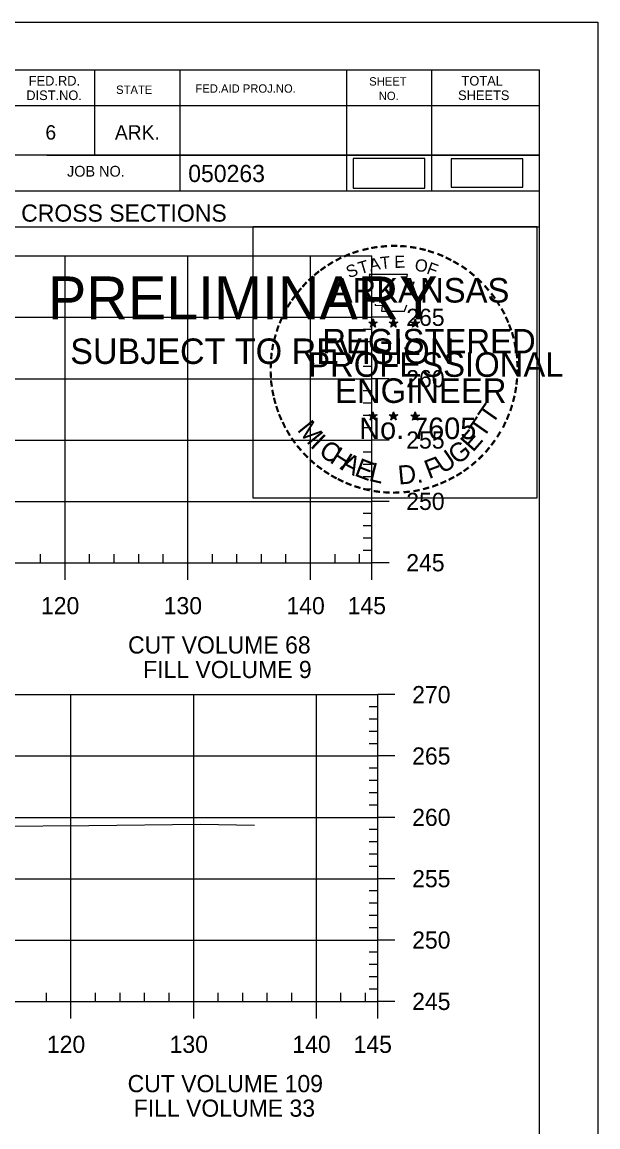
# Model space of a CAD drawing. Extents: x 1365647 to 1367999, y 387113 to 400173.
# Drawn here: x 1366793.8 to 1366840.7, y 387249 to 387339.1 of the extents above; entities that cross this region are included whole.
import ezdxf

# ---------------------------------------------------------------- set-up
doc = ezdxf.new("R2010")
doc.units = 0
for name, color, linetype in [('R_Axis', 7, 'Continuous'), ('R_Axis Annot', 7, 'Continuous'), ('R_Border', 7, 'Continuous'), ('R_Border PE', 7, 'Continuous'), ('R_Border Prem', 7, 'Continuous'), ('R_Detour', 7, 'Continuous'), ('R_Exist Surface', 7, 'Continuous'), ('R_Grid', 7, 'Continuous'), ('R_No Plot', 7, 'Continuous')]:
    doc.layers.add(name, color=color, linetype=linetype)

msp = doc.modelspace()

# ---------------------------------------------------------------- linework, layer by layer
at = {"layer": 'R_Axis'}
for p, q in [((1366822.318, 387295.008), (1366822.318, 387315.008)), ((1366823.718, 387315.008), (1366822.318, 387315.008)), ((1366822.318, 387314.008), (1366821.618, 387314.008)), ((1366822.318, 387313.008), (1366821.618, 387313.008)), ((1366822.318, 387312.008), (1366821.618, 387312.008)), ((1366822.318, 387311.008), (1366821.618, 387311.008)), ((1366823.718, 387310.008), (1366822.318, 387310.008)), ((1366822.318, 387309.008), (1366821.618, 387309.008)), ((1366822.318, 387308.008), (1366821.618, 387308.008)), ((1366822.318, 387307.008), (1366821.618, 387307.008)), ((1366822.318, 387306.008), (1366821.618, 387306.008)), ((1366823.718, 387305.008), (1366822.318, 387305.008)), ((1366822.318, 387304.008), (1366821.618, 387304.008)), ((1366822.318, 387303.008), (1366821.618, 387303.008)), ((1366822.318, 387302.008), (1366821.618, 387302.008)), ((1366822.318, 387301.008), (1366821.618, 387301.008)), ((1366823.718, 387300.008), (1366822.318, 387300.008)), ((1366822.318, 387299.008), (1366821.618, 387299.008)), ((1366822.318, 387298.008), (1366821.618, 387298.008)), ((1366822.318, 387297.008), (1366821.618, 387297.008)), ((1366795.318, 387295.008), (1366795.318, 387295.708)), ((1366799.318, 387295.008), (1366799.318, 387295.708)), ((1366801.318, 387295.008), (1366801.318, 387295.708)), ((1366803.318, 387295.008), (1366803.318, 387295.708)), ((1366805.318, 387295.008), (1366805.318, 387295.708)), ((1366809.318, 387295.008), (1366809.318, 387295.708)), ((1366811.318, 387295.008), (1366811.318, 387295.708)), ((1366813.318, 387295.008), (1366813.318, 387295.708)), ((1366815.318, 387295.008), (1366815.318, 387295.708)), ((1366819.318, 387295.008), (1366819.318, 387295.708)), ((1366821.318, 387295.008), (1366821.318, 387295.708)), ((1366822.318, 387296.008), (1366821.618, 387296.008)), ((1366532.318, 387295.008), (1366822.318, 387295.008)), ((1366797.318, 387293.608), (1366797.318, 387295.008)), ((1366807.318, 387293.608), (1366807.318, 387295.008)), ((1366817.318, 387293.608), (1366817.318, 387295.008)), ((1366822.318, 387293.608), (1366822.318, 387295.008)), ((1366823.718, 387295.008), (1366822.318, 387295.008)), ((1366822.799, 387259.257), (1366822.799, 387284.257)), ((1366824.199, 387284.257), (1366822.799, 387284.257)), ((1366822.799, 387283.257), (1366822.099, 387283.257)), ((1366822.799, 387282.257), (1366822.099, 387282.257)), ((1366822.799, 387281.257), (1366822.099, 387281.257)), ((1366822.799, 387280.257), (1366822.099, 387280.257)), ((1366824.199, 387279.257), (1366822.799, 387279.257)), ((1366822.799, 387278.257), (1366822.099, 387278.257)), ((1366822.799, 387277.257), (1366822.099, 387277.257)), ((1366822.799, 387276.257), (1366822.099, 387276.257)), ((1366822.799, 387275.257), (1366822.099, 387275.257)), ((1366824.199, 387274.257), (1366822.799, 387274.257)), ((1366822.799, 387273.257), (1366822.099, 387273.257)), ((1366822.799, 387272.257), (1366822.099, 387272.257)), ((1366822.799, 387271.257), (1366822.099, 387271.257)), ((1366822.799, 387270.257), (1366822.099, 387270.257)), ((1366824.199, 387269.257), (1366822.799, 387269.257)), ((1366822.799, 387268.257), (1366822.099, 387268.257)), ((1366822.799, 387267.257), (1366822.099, 387267.257)), ((1366822.799, 387266.257), (1366822.099, 387266.257)), ((1366822.799, 387265.257), (1366822.099, 387265.257)), ((1366824.199, 387264.257), (1366822.799, 387264.257)), ((1366822.799, 387263.257), (1366822.099, 387263.257)), ((1366822.799, 387262.257), (1366822.099, 387262.257)), ((1366822.799, 387261.257), (1366822.099, 387261.257)), ((1366822.799, 387260.257), (1366822.099, 387260.257)), ((1366795.799, 387259.257), (1366795.799, 387259.957)), ((1366799.799, 387259.257), (1366799.799, 387259.957)), ((1366801.799, 387259.257), (1366801.799, 387259.957)), ((1366803.799, 387259.257), (1366803.799, 387259.957)), ((1366805.799, 387259.257), (1366805.799, 387259.957)), ((1366809.799, 387259.257), (1366809.799, 387259.957)), ((1366811.799, 387259.257), (1366811.799, 387259.957)), ((1366813.799, 387259.257), (1366813.799, 387259.957)), ((1366815.799, 387259.257), (1366815.799, 387259.957)), ((1366819.799, 387259.257), (1366819.799, 387259.957)), ((1366821.799, 387259.257), (1366821.799, 387259.957)), ((1366532.799, 387259.257), (1366822.799, 387259.257)), ((1366797.799, 387257.857), (1366797.799, 387259.257)), ((1366807.799, 387257.857), (1366807.799, 387259.257)), ((1366817.799, 387257.857), (1366817.799, 387259.257)), ((1366822.799, 387257.857), (1366822.799, 387259.257)), ((1366824.199, 387259.257), (1366822.799, 387259.257))]:
    msp.add_line(p, q, dxfattribs=at)
at = {"layer": 'R_Border'}
for p, q in [((1366519.799, 387335.174), (1366835.979, 387335.174)), ((1366799.719, 387335.174), (1366799.719, 387328.234)), ((1366806.659, 387335.174), (1366806.659, 387325.294)), ((1366820.239, 387335.174), (1366820.239, 387325.294)), ((1366827.179, 387335.174), (1366827.179, 387325.294)), ((1366835.979, 387129.714), (1366835.979, 387335.174)), ((1366835.979, 387332.254), (1366835.979, 387332.254)), ((1366835.979, 387332.234), (1366792.879, 387332.234)), ((1366835.979, 387328.234), (1366792.879, 387328.234)), ((1366795.839, 387328.234), (1366835.979, 387328.234)), ((1366835.979, 387325.294), (1366753.719, 387325.294)), ((1366792.879, 387322.374), (1366835.979, 387322.374))]:
    msp.add_line(p, q, dxfattribs=at)
at = {"layer": 'R_Border PE'}
for p, q in [((1366822.061, 387314.621), (1366822.41, 387314.51)), ((1366822.061, 387314.621), (1366822.314, 387314.576)), ((1366822.061, 387314.621), (1366822.298, 387314.499)), ((1366822.194, 387314.213), (1366822.41, 387314.51)), ((1366822.194, 387314.213), (1366822.32, 387314.457)), ((1366822.194, 387314.213), (1366822.408, 387314.43)), ((1366822.41, 387314.875), (1366822.369, 387314.623)), ((1366822.623, 387314.213), (1366822.408, 387314.427)), ((1366822.41, 387314.51), (1366822.41, 387314.875)), ((1366822.41, 387314.875), (1366822.459, 387314.625)), ((1366822.757, 387314.621), (1366822.41, 387314.51)), ((1366822.623, 387314.213), (1366822.41, 387314.51)), ((1366822.757, 387314.621), (1366822.471, 387314.572)), ((1366822.623, 387314.213), (1366822.486, 387314.504)), ((1366822.757, 387314.621), (1366822.553, 387314.519)), ((1366823.731, 387314.621), (1366824.08, 387314.51)), ((1366823.731, 387314.621), (1366823.984, 387314.576)), ((1366823.731, 387314.621), (1366823.968, 387314.499)), ((1366823.864, 387314.213), (1366824.08, 387314.51)), ((1366823.864, 387314.213), (1366823.99, 387314.457)), ((1366823.864, 387314.213), (1366824.078, 387314.43)), ((1366824.08, 387314.875), (1366824.039, 387314.623)), ((1366824.293, 387314.213), (1366824.078, 387314.427)), ((1366824.08, 387314.51), (1366824.08, 387314.875)), ((1366824.08, 387314.875), (1366824.129, 387314.625)), ((1366824.427, 387314.621), (1366824.08, 387314.51)), ((1366824.293, 387314.213), (1366824.08, 387314.51)), ((1366824.427, 387314.621), (1366824.141, 387314.572)), ((1366824.293, 387314.213), (1366824.156, 387314.504)), ((1366824.427, 387314.621), (1366824.223, 387314.519)), ((1366825.495, 387314.609), (1366825.844, 387314.498)), ((1366825.495, 387314.609), (1366825.748, 387314.564)), ((1366825.495, 387314.609), (1366825.732, 387314.487)), ((1366825.628, 387314.201), (1366825.844, 387314.498)), ((1366825.628, 387314.201), (1366825.754, 387314.445)), ((1366825.628, 387314.201), (1366825.842, 387314.418)), ((1366825.844, 387314.863), (1366825.803, 387314.611)), ((1366826.057, 387314.201), (1366825.842, 387314.415)), ((1366825.844, 387314.498), (1366825.844, 387314.863)), ((1366825.844, 387314.863), (1366825.893, 387314.613)), ((1366826.191, 387314.609), (1366825.844, 387314.498)), ((1366826.057, 387314.201), (1366825.844, 387314.498)), ((1366826.191, 387314.609), (1366825.905, 387314.56)), ((1366826.057, 387314.201), (1366825.92, 387314.492)), ((1366826.191, 387314.609), (1366825.987, 387314.507)), ((1366822.057, 387307.048), (1366822.406, 387306.937)), ((1366822.057, 387307.048), (1366822.31, 387307.003)), ((1366822.057, 387307.048), (1366822.294, 387306.926)), ((1366822.406, 387307.302), (1366822.365, 387307.05)), ((1366822.406, 387306.937), (1366822.406, 387307.302)), ((1366822.406, 387307.302), (1366822.455, 387307.052)), ((1366822.753, 387307.048), (1366822.406, 387306.937)), ((1366822.753, 387307.048), (1366822.467, 387306.999)), ((1366822.753, 387307.048), (1366822.549, 387306.946)), ((1366823.726, 387307.048), (1366824.075, 387306.937)), ((1366823.726, 387307.048), (1366823.979, 387307.003)), ((1366823.726, 387307.048), (1366823.963, 387306.926)), ((1366824.075, 387307.302), (1366824.034, 387307.05)), ((1366824.075, 387306.937), (1366824.075, 387307.302)), ((1366824.075, 387307.302), (1366824.124, 387307.052)), ((1366824.422, 387307.048), (1366824.075, 387306.937)), ((1366824.422, 387307.048), (1366824.136, 387306.999)), ((1366824.422, 387307.048), (1366824.218, 387306.946)), ((1366825.842, 387307.292), (1366825.801, 387307.04)), ((1366825.842, 387306.927), (1366825.842, 387307.292)), ((1366825.842, 387307.292), (1366825.891, 387307.042)), ((1366822.19, 387306.64), (1366822.406, 387306.937)), ((1366822.19, 387306.64), (1366822.316, 387306.884)), ((1366822.19, 387306.64), (1366822.404, 387306.857)), ((1366822.619, 387306.64), (1366822.404, 387306.854)), ((1366822.619, 387306.64), (1366822.406, 387306.937)), ((1366822.619, 387306.64), (1366822.482, 387306.931)), ((1366823.859, 387306.64), (1366824.075, 387306.937)), ((1366823.859, 387306.64), (1366823.985, 387306.884)), ((1366823.859, 387306.64), (1366824.073, 387306.857)), ((1366824.288, 387306.64), (1366824.073, 387306.854)), ((1366824.288, 387306.64), (1366824.075, 387306.937)), ((1366824.288, 387306.64), (1366824.151, 387306.931)), ((1366825.493, 387307.038), (1366825.842, 387306.927)), ((1366825.493, 387307.038), (1366825.746, 387306.993)), ((1366825.493, 387307.038), (1366825.73, 387306.916)), ((1366825.626, 387306.63), (1366825.842, 387306.927)), ((1366825.626, 387306.63), (1366825.752, 387306.874)), ((1366825.626, 387306.63), (1366825.84, 387306.847)), ((1366826.055, 387306.63), (1366825.84, 387306.844)), ((1366826.189, 387307.038), (1366825.842, 387306.927)), ((1366826.055, 387306.63), (1366825.842, 387306.927)), ((1366826.189, 387307.038), (1366825.903, 387306.989)), ((1366826.055, 387306.63), (1366825.918, 387306.921)), ((1366826.189, 387307.038), (1366825.985, 387306.936))]:
    msp.add_line(p, q, dxfattribs=at)
for points in [[(1366822.102, 387318.499), (1366822.371, 387317.672)], [(1366825.613, 387317.577), (1366825.755, 387317.861), (1366825.07, 387317.837), (1366825.218, 387318.499), (1366822.102, 387318.499)], [(1366822.594, 387316.076), (1366822.594, 387315.989), (1366823.157, 387315.97), (1366823.103, 387315.497), (1366824.973, 387315.497), (1366825.174, 387316.033)], [(1366822.41, 387314.875), (1366822.623, 387314.213), (1366822.061, 387314.621), (1366822.757, 387314.621), (1366822.194, 387314.213), (1366822.41, 387314.875)], [(1366824.08, 387314.875), (1366824.293, 387314.213), (1366823.731, 387314.621), (1366824.427, 387314.621), (1366823.864, 387314.213), (1366824.08, 387314.875)], [(1366825.844, 387314.863), (1366826.057, 387314.201), (1366825.495, 387314.609), (1366826.191, 387314.609), (1366825.628, 387314.201), (1366825.844, 387314.863)], [(1366822.406, 387307.302), (1366822.619, 387306.64), (1366822.057, 387307.048), (1366822.753, 387307.048), (1366822.19, 387306.64), (1366822.406, 387307.302)], [(1366824.075, 387307.302), (1366824.288, 387306.64), (1366823.726, 387307.048), (1366824.422, 387307.048), (1366823.859, 387306.64), (1366824.075, 387307.302)], [(1366825.842, 387307.292), (1366826.055, 387306.63), (1366825.493, 387307.038), (1366826.189, 387307.038), (1366825.626, 387306.63), (1366825.842, 387307.292)]]:
    msp.add_lwpolyline(points, dxfattribs=at)
for centre, radius in [((1366822.409, 387314.509), 0.172), ((1366822.409, 387314.509), 0.145), ((1366822.409, 387314.509), 0.116), ((1366822.409, 387314.509), 0.0991), ((1366822.409, 387314.509), 0.0747), ((1366822.409, 387314.509), 0.0495), ((1366822.409, 387314.509), 0.0296), ((1366824.079, 387314.509), 0.172), ((1366824.079, 387314.509), 0.145), ((1366824.079, 387314.509), 0.116), ((1366824.079, 387314.509), 0.0991), ((1366824.079, 387314.509), 0.0747), ((1366824.079, 387314.509), 0.0495), ((1366824.079, 387314.509), 0.0296), ((1366825.843, 387314.497), 0.172), ((1366825.843, 387314.497), 0.145), ((1366825.843, 387314.497), 0.116), ((1366825.843, 387314.497), 0.0991), ((1366825.843, 387314.497), 0.0747), ((1366825.843, 387314.497), 0.0495), ((1366825.843, 387314.497), 0.0296), ((1366822.405, 387306.936), 0.172), ((1366822.405, 387306.936), 0.145), ((1366822.405, 387306.936), 0.116), ((1366824.074, 387306.936), 0.172), ((1366824.074, 387306.936), 0.145), ((1366824.074, 387306.936), 0.116), ((1366825.841, 387306.926), 0.172), ((1366825.841, 387306.926), 0.145), ((1366825.841, 387306.926), 0.116), ((1366822.405, 387306.936), 0.0991), ((1366822.405, 387306.936), 0.0747), ((1366822.405, 387306.936), 0.0495), ((1366822.405, 387306.936), 0.0296), ((1366824.074, 387306.936), 0.0991), ((1366824.074, 387306.936), 0.0747), ((1366824.074, 387306.936), 0.0495), ((1366824.074, 387306.936), 0.0296), ((1366825.841, 387306.926), 0.0991), ((1366825.841, 387306.926), 0.0747), ((1366825.841, 387306.926), 0.0495), ((1366825.841, 387306.926), 0.0296)]:
    msp.add_circle(centre, radius, dxfattribs=at)
at = {"layer": 'R_Detour'}
for points in [[(1366820.802, 387325.534), (1366826.635, 387325.534), (1366826.635, 387327.964), (1366820.802, 387327.964)], [(1366828.783, 387325.616), (1366834.616, 387325.616), (1366834.616, 387327.927), (1366828.783, 387327.927)]]:
    msp.add_lwpolyline(points, close=True, dxfattribs=at)
at = {"layer": 'R_Exist Surface'}
msp.add_lwpolyline([(1366737.475, 387273.195), (1366752.863, 387273.328), (1366758.504, 387273.287), (1366767.494, 387273.351), (1366775.658, 387273.408), (1366783.591, 387273.488), (1366791.763, 387273.548), (1366799.254, 387273.602), (1366808.367, 387273.694), (1366812.765, 387273.618)], dxfattribs=at)
at = {"layer": 'R_Grid'}
for p, q in [((1366532.318, 387320.008), (1366822.318, 387320.008)), ((1366797.318, 387295.008), (1366797.318, 387320.008)), ((1366807.318, 387295.008), (1366807.318, 387320.008)), ((1366817.318, 387295.008), (1366817.318, 387320.008)), ((1366822.318, 387295.008), (1366822.318, 387320.008)), ((1366532.318, 387315.008), (1366822.318, 387315.008)), ((1366532.318, 387310.008), (1366822.318, 387310.008)), ((1366532.318, 387305.008), (1366822.318, 387305.008)), ((1366532.318, 387300.008), (1366822.318, 387300.008)), ((1366532.318, 387295.008), (1366822.318, 387295.008)), ((1366532.799, 387284.257), (1366822.799, 387284.257)), ((1366797.799, 387259.257), (1366797.799, 387284.257)), ((1366807.799, 387259.257), (1366807.799, 387284.257)), ((1366817.799, 387259.257), (1366817.799, 387284.257)), ((1366822.799, 387259.257), (1366822.799, 387284.257)), ((1366532.799, 387279.257), (1366822.799, 387279.257)), ((1366532.799, 387274.257), (1366822.799, 387274.257)), ((1366532.799, 387269.257), (1366822.799, 387269.257)), ((1366532.799, 387264.257), (1366822.799, 387264.257)), ((1366532.799, 387259.257), (1366822.799, 387259.257))]:
    msp.add_line(p, q, dxfattribs=at)
at = {"layer": 'R_No Plot'}
msp.add_line((1366507.399, 387339.069), (1366840.732, 387339.069), dxfattribs=at)
for points in [[(1366507.392, 387339.069), (1366840.732, 387339.069), (1366840.732, 387125.732), (1366507.392, 387125.732)], [(1366812.651, 387322.407), (1366835.749, 387322.407), (1366835.749, 387300.257), (1366812.651, 387300.257)]]:
    msp.add_lwpolyline(points, close=True, dxfattribs=at)

# ---------------------------------------------------------------- texts
at = {"layer": 'R_Axis Annot'}
for s, p in [('265', (1366825.118, 387314.308)), ('260', (1366825.118, 387309.308)), ('255', (1366825.118, 387304.308)), ('250', (1366825.118, 387299.308)), ('245', (1366825.118, 387294.308)), ('120', (1366795.357, 387290.808)), ('130', (1366805.357, 387290.808)), ('140', (1366815.357, 387290.808)), ('145', (1366820.344, 387290.808)), ('CUT VOLUME 68', (1366802.452, 387287.608)), ('FILL VOLUME 9', (1366803.676, 387285.608)), ('270', (1366825.599, 387283.557)), ('265', (1366825.599, 387278.557)), ('260', (1366825.599, 387273.557)), ('255', (1366825.599, 387268.557)), ('250', (1366825.599, 387263.557)), ('245', (1366825.599, 387258.557)), ('120', (1366795.838, 387255.057)), ('130', (1366805.838, 387255.057)), ('140', (1366815.838, 387255.057)), ('145', (1366820.825, 387255.057)), ('CUT VOLUME 109', (1366802.415, 387251.857)), ('FILL VOLUME 33', (1366802.911, 387249.857))]:
    msp.add_text(s, height=1.4, dxfattribs=at).set_placement(p)
at = {"layer": 'R_Border'}
for s, height, p in [('FED.RD.', 0.7819, (1366794.359, 387333.894)), ('SHEET', 0.684, (1366822.099, 387333.894)), ('TOTAL', 0.7819, (1366829.619, 387333.894)), ('DIST.NO.', 0.7819, (1366794.159, 387332.714)), ('STATE', 0.684, (1366801.479, 387333.214)), ('FED.AID PROJ.NO.', 0.684, (1366807.939, 387333.314)), ('NO.', 0.684, (1366822.879, 387332.714)), ('SHEETS', 0.7819, (1366829.339, 387332.714)), ('6', 1.172, (1366795.719, 387329.494)), ('ARK.', 1.1723, (1366801.379, 387329.494)), ('JOB NO.', 0.8792, (1366797.479, 387326.474)), ('050263', 1.4, (1366807.355, 387326.034)), ('CROSS SECTIONS', 1.4, (1366793.743, 387322.805))]:
    msp.add_text(s, height=height, rotation=360, dxfattribs=at).set_placement(p)
at = {"layer": 'R_Border PE'}
for s, height, rotation, p in [('-', 1.6, 13.63015, (1366821.6, 387319.867)), ('-', 1.6, 10.21935, (1366822.278, 387320.029)), ('-', 1.6, 5.89682, (1366823.007, 387320.139)), ('-', 1.6, 0.18623, (1366823.779, 387320.211)), ('-', 1.6, 357.74304, (1366824.502, 387320.198)), ('-', 1.6, 352.16172, (1366825.246, 387320.142)), ('-', 1.6, 347.20489, (1366825.965, 387320.028)), ('-', 1.6, 28.79182, (1366819.583, 387319.04)), ('-', 1.6, 24.30721, (1366820.216, 387319.357)), ('-', 1.6, 19.17608, (1366820.85, 387319.626)), ('T', 1, 16.4036, (1366821.371, 387318.508)), ('A', 1, 11.21318, (1366822.197, 387318.759)), ('T', 1, 6.02276, (1366823.046, 387318.925)), ('E', 1, 0.83234, (1366824.151, 387319.035)), ('O', 1, 350.4515, (1366825.755, 387318.825)), ('-', 1.6, 342.3362, (1366826.6, 387319.873)), ('-', 1.6, 337.85509, (1366827.335, 387319.65)), ('-', 1.6, 334.12109, (1366827.966, 387319.379)), ('-', 1.6, 329.64089, (1366828.545, 387319.096)), ('-', 1.6, 38.95066, (1366817.932, 387317.897)), ('-', 1.6, 36.23174, (1366818.408, 387318.275)), ('-', 1.6, 34.06357, (1366818.986, 387318.67)), ('S', 1, 21.59401, (1366820.457, 387318.177)), ('F', 1, 340.07066, (1366826.709, 387318.597)), ('-', 1.6, 325.86266, (1366829.188, 387318.735)), ('-', 1.6, 320.52971, (1366829.798, 387318.309)), ('-', 1.6, 48.42305, (1366817.051, 387317.002)), ('-', 1.6, 42.96224, (1366817.499, 387317.48)), ('ARKANSAS', 2, 360, (1366818.955, 387316.211)), ('-', 1.6, 315.57859, (1366830.397, 387317.821)), ('-', 1.6, 50.61417, (1366816.648, 387316.516)), ('-', 1.6, 309.87973, (1366830.966, 387317.271)), ('-', 1.6, 306.65218, (1366831.491, 387316.669)), ('-', 1.6, 58.07063, (1366815.91, 387315.422)), ('-', 1.6, 54.23247, (1366816.235, 387315.949)), ('-', 1.4, 303.67529, (1366831.977, 387316.101)), ('-', 1.6, 62.87135, (1366815.597, 387314.808)), ('-', 1.6, 299.66835, (1366832.296, 387315.494)), ('-', 1.6, 72.39447, (1366815.119, 387313.567)), ('-', 1.6, 67.77427, (1366815.338, 387314.197)), ('DWB', 0.01, 360, (1366822.395, 387314.505)), ('DWB', 0.01, 360, (1366824.065, 387314.505)), ('DWB', 0.01, 360, (1366825.829, 387314.493)), ('-', 1.6, 294.66279, (1366832.62, 387314.882)), ('-', 1.6, 290.57283, (1366832.877, 387314.305)), ('-', 1.6, 75.46096, (1366814.922, 387312.853)), ('REGISTERED', 2, 360, (1366818.277, 387312.062)), ('-', 1.6, 285.12326, (1366833.111, 387313.725)), ('-', 1.6, 81.20126, (1366814.79, 387312.14)), ('-', 1.6, 280.54934, (1366833.311, 387312.983)), ('-', 1.6, 85.18634, (1366814.714, 387311.449)), ('PROFESSIONAL', 2, 360, (1366817.129, 387310.158)), ('-', 1.6, 276.59616, (1366833.473, 387312.215)), ('-', 1.6, 89.06224, (1366814.689, 387310.748)), ('-', 1.6, 274.33011, (1366833.533, 387311.493)), ('-', 1.6, 269.94067, (1366833.567, 387310.861)), ('-', 1.6, 94.19588, (1366814.724, 387310.023)), ('-', 1.6, 98.94793, (1366814.796, 387309.356)), ('ENGINEER', 2, 360, (1366819.316, 387308.033)), ('-', 1.6, 263.5172, (1366833.548, 387310.195)), ('-', 1.6, 101.71495, (1366814.931, 387308.623)), ('-', 1.6, 260.99529, (1366833.477, 387309.541)), ('-', 1.6, 105.45785, (1366815.093, 387308.028)), ('T', 1.54, 55.05496, (1366832.124, 387306.201)), ('-', 1.6, 255.7626, (1366833.367, 387308.863)), ('-', 1.6, 109.08742, (1366815.308, 387307.397)), ('-', 1.6, 114.06432, (1366815.562, 387306.801)), ('-', 1.6, 247.88866, (1366832.963, 387307.47)), ('-', 1.6, 252.86809, (1366833.186, 387308.143)), ('-', 1.6, 115.72885, (1366815.867, 387306.183)), ('M', 1.54, 308.91747, (1366816.177, 387305.827)), ('No. 7605', 1.757, 360, (1366821.289, 387305.082)), ('DWB', 0.01, 360, (1366822.391, 387306.933)), ('DWB', 0.01, 360, (1366824.06, 387306.931)), ('DWB', 0.01, 360, (1366825.827, 387306.922)), ('T', 1.54, 55.05496, (1366831.394, 387305.081)), ('-', 1.6, 244.61971, (1366832.701, 387306.841)), ('-', 1.6, 120.44712, (1366816.224, 387305.597)), ('I', 1.54, 316.46364, (1366817.219, 387304.507)), ('E', 1.54, 48.73133, (1366830.548, 387303.955)), ('-', 1.6, 239.07125, (1366832.307, 387306.089)), ('-', 1.6, 125.89344, (1366816.627, 387305.036)), ('-', 1.6, 130.71812, (1366817.089, 387304.484)), ('C', 1.54, 324.01974, (1366817.891, 387303.884)), ('H', 1.54, 327.53419, (1366818.801, 387303.229)), ('G', 1.54, 38.21734, (1366829.294, 387302.935)), ('-', 1.6, 231.25377, (1366831.475, 387304.87)), ('-', 1.6, 233.84524, (1366831.905, 387305.436)), ('-', 1.6, 134.22381, (1366817.606, 387303.939)), ('-', 1.6, 138.93382, (1366818.131, 387303.475)), ('A', 1.54, 332.55127, (1366819.656, 387302.693)), ('E', 1.54, 339.20679, (1366820.814, 387302.131)), ('F', 1.54, 20.82016, (1366826.958, 387301.808)), ('U', 1.54, 34.40523, (1366828.096, 387302.202)), ('-', 1.6, 225.76533, (1366830.996, 387304.306)), ('-', 1.6, 144.64634, (1366818.687, 387303.069)), ('-', 1.6, 148.08978, (1366819.248, 387302.698)), ('L', 1.54, 346.2929, (1366822.006, 387301.707)), ('D.', 1.54, 5.26016, (1366824.508, 387301.37)), ('-', 1.6, 215.73633, (1366829.925, 387303.325)), ('-', 1.6, 221.08509, (1366830.474, 387303.797)), ('-', 1.6, 151.57039, (1366819.827, 387302.373)), ('-', 1.6, 154.60019, (1366820.349, 387302.126)), ('-', 1.6, 204.25161, (1366828.209, 387302.273)), ('-', 1.6, 207.35684, (1366828.833, 387302.592)), ('-', 1.6, 212.24909, (1366829.391, 387302.938)), ('-', 1.6, 158.56121, (1366820.973, 387301.872)), ('-', 1.6, 162.79826, (1366821.66, 387301.659)), ('-', 1.6, 167.55551, (1366822.375, 387301.495)), ('-', 1.6, 173.11546, (1366823.147, 387301.385)), ('-', 1.6, 176.51827, (1366823.895, 387301.332)), ('-', 1.6, 181.59176, (1366824.639, 387301.351)), ('-', 1.6, 185.81666, (1366825.448, 387301.427)), ('-', 1.6, 191.28576, (1366826.184, 387301.559)), ('-', 1.6, 195.47429, (1366826.913, 387301.758)), ('-', 1.6, 200.71842, (1366827.59, 387302))]:
    msp.add_text(s, height=height, rotation=rotation, dxfattribs=at).set_placement(p)
at = {"layer": 'R_Border Prem'}
for s, height, p in [('PRELIMINARY', 3.5, (1366795.931, 387314.838)), ('DWB', 0.01, (1366796.677, 387316.687)), ('SUBJECT TO REVISION', 2.07511, (1366797.74, 387311.209))]:
    msp.add_text(s, height=height, rotation=360, dxfattribs=at).set_placement(p)

doc.saveas('drawing.dxf')
